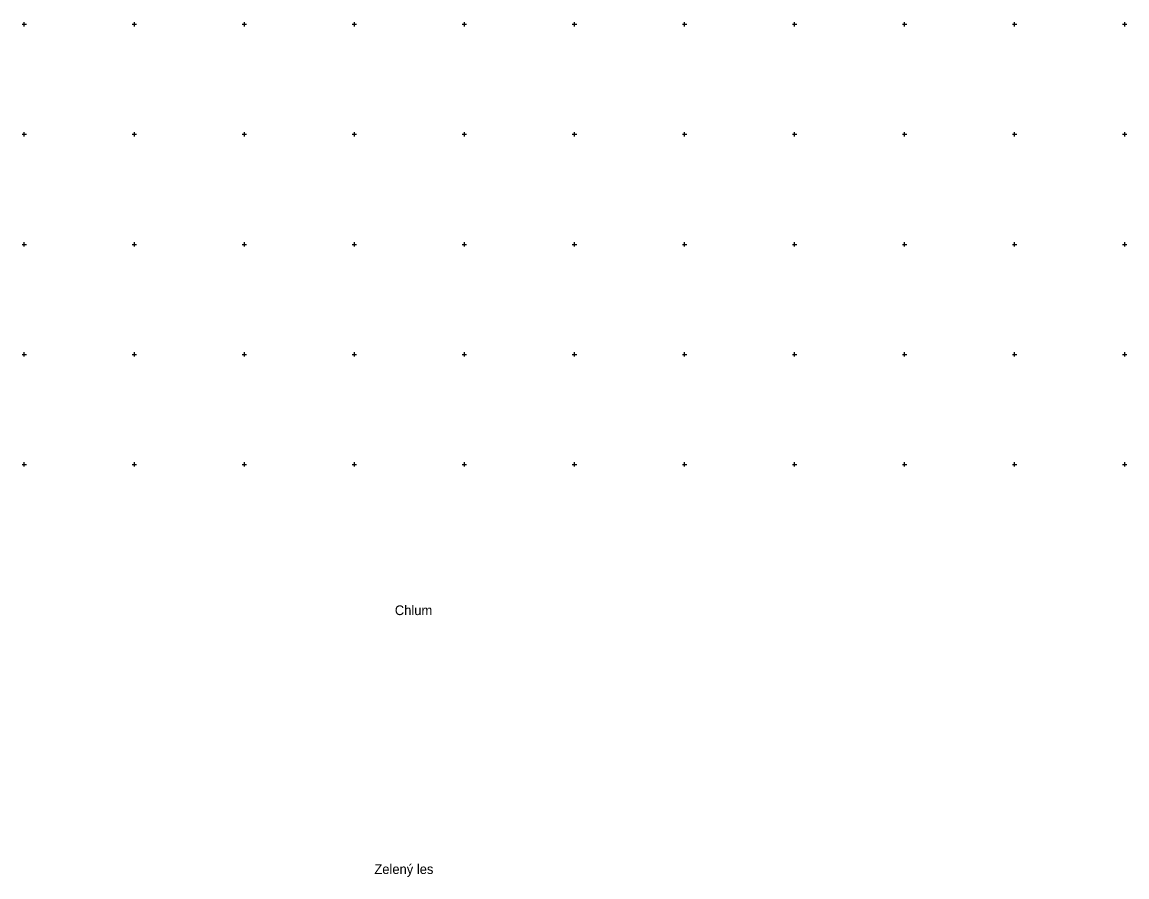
# Model space of a CAD drawing. Extents: x -776734 to -748832, y -1118122 to -976986.
# Drawn here: x -750651 to -750149, y -1115587 to -1115199 of the extents above; entities that cross this region are included whole.
import ezdxf

# ---------------------------------------------------------------- set-up
doc = ezdxf.new("R2010")
doc.units = 0
doc.layers.add('KM_Pop  PČ popisy', color=7, linetype='Continuous')
doc.layers.add('Level 61 Křížky', color=7, linetype='Continuous')

msp = doc.modelspace()

# ---------------------------------------------------------------- linework, layer by layer
at = {"layer": 'Level 61 Křížky'}
for p, q in [((-750651, -1115200), (-750649, -1115200)), ((-750650, -1115200), (-750650, -1115199)), ((-750650, -1115201), (-750650, -1115200)), ((-750601, -1115200), (-750599, -1115200)), ((-750600, -1115200), (-750600, -1115199)), ((-750600, -1115201), (-750600, -1115200)), ((-750551, -1115200), (-750549, -1115200)), ((-750550, -1115200), (-750550, -1115199)), ((-750550, -1115201), (-750550, -1115200)), ((-750501, -1115200), (-750499, -1115200)), ((-750500, -1115200), (-750500, -1115199)), ((-750500, -1115201), (-750500, -1115200)), ((-750451, -1115200), (-750449, -1115200)), ((-750450, -1115200), (-750450, -1115199)), ((-750450, -1115201), (-750450, -1115200)), ((-750401, -1115200), (-750399, -1115200)), ((-750400, -1115200), (-750400, -1115199)), ((-750400, -1115201), (-750400, -1115200)), ((-750351, -1115200), (-750349, -1115200)), ((-750350, -1115200), (-750350, -1115199)), ((-750350, -1115201), (-750350, -1115200)), ((-750301, -1115200), (-750299, -1115200)), ((-750300, -1115200), (-750300, -1115199)), ((-750300, -1115201), (-750300, -1115200)), ((-750251, -1115200), (-750249, -1115200)), ((-750250, -1115200), (-750250, -1115199)), ((-750250, -1115201), (-750250, -1115200)), ((-750201, -1115200), (-750199, -1115200)), ((-750200, -1115200), (-750200, -1115199)), ((-750200, -1115201), (-750200, -1115200)), ((-750151, -1115200), (-750149, -1115200)), ((-750150, -1115200), (-750150, -1115199)), ((-750150, -1115201), (-750150, -1115200)), ((-750651, -1115250), (-750649, -1115250)), ((-750650, -1115250), (-750650, -1115249)), ((-750650, -1115251), (-750650, -1115250)), ((-750601, -1115250), (-750599, -1115250)), ((-750600, -1115250), (-750600, -1115249)), ((-750600, -1115251), (-750600, -1115250)), ((-750551, -1115250), (-750549, -1115250)), ((-750550, -1115250), (-750550, -1115249)), ((-750550, -1115251), (-750550, -1115250)), ((-750501, -1115250), (-750499, -1115250)), ((-750500, -1115250), (-750500, -1115249)), ((-750500, -1115251), (-750500, -1115250)), ((-750451, -1115250), (-750449, -1115250)), ((-750450, -1115250), (-750450, -1115249)), ((-750450, -1115251), (-750450, -1115250)), ((-750401, -1115250), (-750399, -1115250)), ((-750400, -1115250), (-750400, -1115249)), ((-750400, -1115251), (-750400, -1115250)), ((-750351, -1115250), (-750349, -1115250)), ((-750350, -1115250), (-750350, -1115249)), ((-750350, -1115251), (-750350, -1115250)), ((-750301, -1115250), (-750299, -1115250)), ((-750300, -1115250), (-750300, -1115249)), ((-750300, -1115251), (-750300, -1115250)), ((-750251, -1115250), (-750249, -1115250)), ((-750250, -1115250), (-750250, -1115249)), ((-750250, -1115251), (-750250, -1115250)), ((-750201, -1115250), (-750199, -1115250)), ((-750200, -1115250), (-750200, -1115249)), ((-750200, -1115251), (-750200, -1115250)), ((-750151, -1115250), (-750149, -1115250)), ((-750150, -1115250), (-750150, -1115249)), ((-750150, -1115251), (-750150, -1115250)), ((-750651, -1115300), (-750649, -1115300)), ((-750650, -1115300), (-750650, -1115299)), ((-750650, -1115301), (-750650, -1115300)), ((-750601, -1115300), (-750599, -1115300)), ((-750600, -1115300), (-750600, -1115299)), ((-750600, -1115301), (-750600, -1115300)), ((-750551, -1115300), (-750549, -1115300)), ((-750550, -1115300), (-750550, -1115299)), ((-750550, -1115301), (-750550, -1115300)), ((-750501, -1115300), (-750499, -1115300)), ((-750500, -1115300), (-750500, -1115299)), ((-750500, -1115301), (-750500, -1115300)), ((-750451, -1115300), (-750449, -1115300)), ((-750450, -1115300), (-750450, -1115299)), ((-750450, -1115301), (-750450, -1115300)), ((-750401, -1115300), (-750399, -1115300)), ((-750400, -1115300), (-750400, -1115299)), ((-750400, -1115301), (-750400, -1115300)), ((-750351, -1115300), (-750349, -1115300)), ((-750350, -1115300), (-750350, -1115299)), ((-750350, -1115301), (-750350, -1115300)), ((-750301, -1115300), (-750299, -1115300)), ((-750300, -1115300), (-750300, -1115299)), ((-750300, -1115301), (-750300, -1115300)), ((-750251, -1115300), (-750249, -1115300)), ((-750250, -1115300), (-750250, -1115299)), ((-750250, -1115301), (-750250, -1115300)), ((-750201, -1115300), (-750199, -1115300)), ((-750200, -1115300), (-750200, -1115299)), ((-750200, -1115301), (-750200, -1115300)), ((-750151, -1115300), (-750149, -1115300)), ((-750150, -1115300), (-750150, -1115299)), ((-750150, -1115301), (-750150, -1115300)), ((-750651, -1115350), (-750649, -1115350)), ((-750650, -1115350), (-750650, -1115349)), ((-750650, -1115351), (-750650, -1115350)), ((-750601, -1115350), (-750599, -1115350)), ((-750600, -1115350), (-750600, -1115349)), ((-750600, -1115351), (-750600, -1115350)), ((-750551, -1115350), (-750549, -1115350)), ((-750550, -1115350), (-750550, -1115349)), ((-750550, -1115351), (-750550, -1115350)), ((-750501, -1115350), (-750499, -1115350)), ((-750500, -1115350), (-750500, -1115349)), ((-750500, -1115351), (-750500, -1115350)), ((-750451, -1115350), (-750449, -1115350)), ((-750450, -1115350), (-750450, -1115349)), ((-750450, -1115351), (-750450, -1115350)), ((-750401, -1115350), (-750399, -1115350)), ((-750400, -1115350), (-750400, -1115349)), ((-750400, -1115351), (-750400, -1115350)), ((-750351, -1115350), (-750349, -1115350)), ((-750350, -1115350), (-750350, -1115349)), ((-750350, -1115351), (-750350, -1115350)), ((-750301, -1115350), (-750299, -1115350)), ((-750300, -1115350), (-750300, -1115349)), ((-750300, -1115351), (-750300, -1115350)), ((-750251, -1115350), (-750249, -1115350)), ((-750250, -1115350), (-750250, -1115349)), ((-750250, -1115351), (-750250, -1115350)), ((-750201, -1115350), (-750199, -1115350)), ((-750200, -1115350), (-750200, -1115349)), ((-750200, -1115351), (-750200, -1115350)), ((-750151, -1115350), (-750149, -1115350)), ((-750150, -1115350), (-750150, -1115349)), ((-750150, -1115351), (-750150, -1115350)), ((-750651, -1115400), (-750649, -1115400)), ((-750650, -1115400), (-750650, -1115399)), ((-750650, -1115401), (-750650, -1115400)), ((-750601, -1115400), (-750599, -1115400)), ((-750600, -1115400), (-750600, -1115399)), ((-750600, -1115401), (-750600, -1115400)), ((-750551, -1115400), (-750549, -1115400)), ((-750550, -1115400), (-750550, -1115399)), ((-750550, -1115401), (-750550, -1115400)), ((-750501, -1115400), (-750499, -1115400)), ((-750500, -1115400), (-750500, -1115399)), ((-750500, -1115401), (-750500, -1115400)), ((-750451, -1115400), (-750449, -1115400)), ((-750450, -1115400), (-750450, -1115399)), ((-750450, -1115401), (-750450, -1115400)), ((-750401, -1115400), (-750399, -1115400)), ((-750400, -1115400), (-750400, -1115399)), ((-750400, -1115401), (-750400, -1115400)), ((-750351, -1115400), (-750349, -1115400)), ((-750350, -1115400), (-750350, -1115399)), ((-750350, -1115401), (-750350, -1115400)), ((-750301, -1115400), (-750299, -1115400)), ((-750300, -1115400), (-750300, -1115399)), ((-750300, -1115401), (-750300, -1115400)), ((-750251, -1115400), (-750249, -1115400)), ((-750250, -1115400), (-750250, -1115399)), ((-750250, -1115401), (-750250, -1115400)), ((-750201, -1115400), (-750199, -1115400)), ((-750200, -1115400), (-750200, -1115399)), ((-750200, -1115401), (-750200, -1115400)), ((-750151, -1115400), (-750149, -1115400)), ((-750150, -1115400), (-750150, -1115399)), ((-750150, -1115401), (-750150, -1115400))]:
    msp.add_line(p, q, dxfattribs=at)

# ---------------------------------------------------------------- texts
at = {"layer": 'KM_Pop  PČ popisy'}
for s, p in [('Chlum', (-750481.64, -1115468.48)), ('Zelený les', (-750490.936, -1115586.13))]:
    msp.add_text(s, height=4.4, dxfattribs=at).set_placement(p)

doc.saveas('drawing.dxf')
